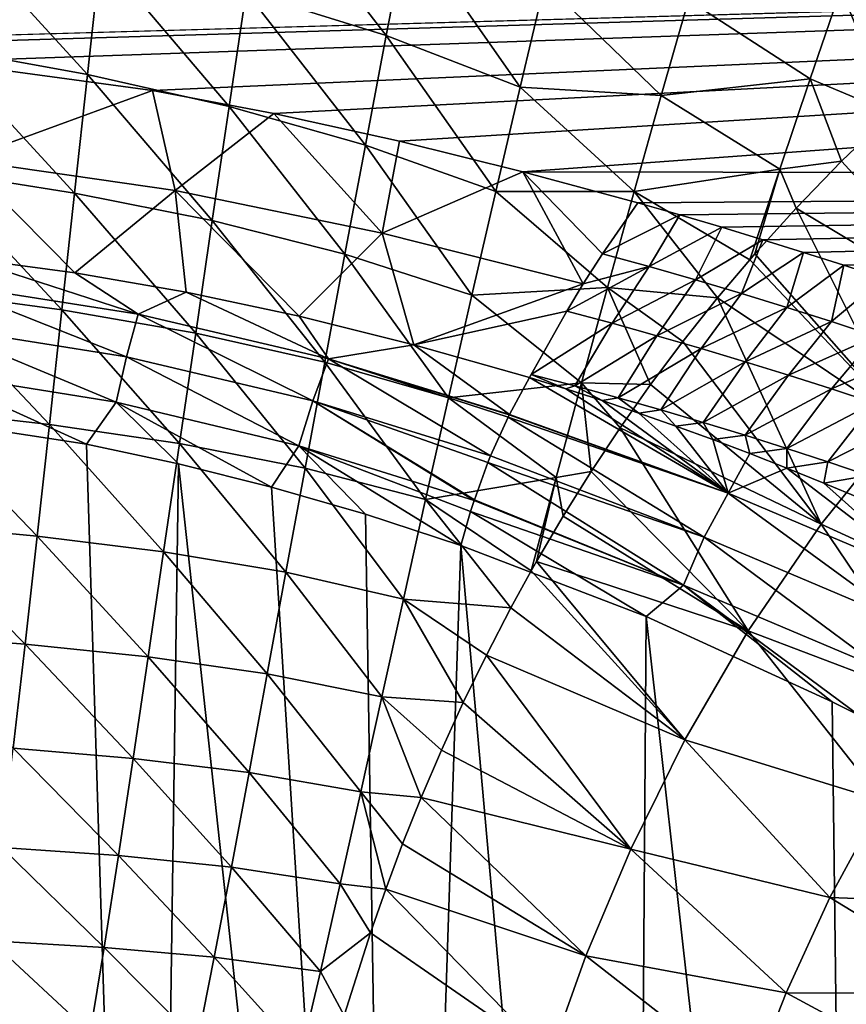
# Model space of a CAD drawing. Header units: millimetres. Extents: x -139 to 106, y -8 to 139.
# Tile 427 of 459: x 78.64 to 83.27, y 55.77 to 61.28. Entities that reach past the tile are written whole.
import ezdxf

# ---------------------------------------------------------------- set-up
doc = ezdxf.new("R2010")
doc.units = ezdxf.units.MM
doc.header["$LTSCALE"] = 53.842063
for name, color, linetype in [('10', 7, 'CONTINUOUS'), ('11', 7, 'CONTINUOUS'), ('12', 7, 'CONTINUOUS'), ('13', 7, 'CONTINUOUS'), ('21', 7, 'CONTINUOUS'), ('24', 7, 'CONTINUOUS'), ('27', 7, 'CONTINUOUS'), ('4', 7, 'CONTINUOUS')]:
    doc.layers.add(name, color=color, linetype=linetype)

msp = doc.modelspace()

# ---------------------------------------------------------------- linework, layer by layer
at = {"layer": '10', "color": 8, "linetype": 'CONTINUOUS'}
for points in [[(81.3854, 59.073, 11.1896), (82.6112, 58.6318, 10.5894), (81.4983, 59.2791, 11.3085), (81.3854, 59.073, 11.1896)], [(81.4983, 59.2791, 11.3085), (82.6112, 58.6318, 10.5894), (81.7006, 59.2162, 11.2227), (81.4983, 59.2791, 11.3085)], [(81.7006, 59.2162, 11.2227), (82.6112, 58.6318, 10.5894), (81.9046, 59.1501, 11.1318), (81.7006, 59.2162, 11.2227)], [(81.9046, 59.1501, 11.1318), (82.6112, 58.6318, 10.5894), (82.11, 59.0807, 11.0359), (81.9046, 59.1501, 11.1318)], [(82.4768, 58.3849, 10.5174), (81.3777, 59.0574, 11.1826), (81.2802, 58.8403, 11.109), (82.4768, 58.3849, 10.5174)], [(81.3777, 59.0574, 11.1826), (82.6112, 58.6318, 10.5894), (81.3845, 59.0713, 11.1888), (81.3777, 59.0574, 11.1826)], [(82.6112, 58.6318, 10.5894), (81.3777, 59.0574, 11.1826), (82.4768, 58.3849, 10.5174), (82.6112, 58.6318, 10.5894)], [(81.3845, 59.0713, 11.1888), (82.6112, 58.6318, 10.5894), (81.3854, 59.073, 11.1896), (81.3845, 59.0713, 11.1888)], [(82.11, 59.0807, 11.0359), (82.6112, 58.6318, 10.5894), (82.3167, 59.008, 10.9346), (82.11, 59.0807, 11.0359)], [(82.3167, 59.008, 10.9346), (82.6112, 58.6318, 10.5894), (82.524, 58.9323, 10.8282), (82.3167, 59.008, 10.9346)], [(82.524, 58.9323, 10.8282), (82.6112, 58.6318, 10.5894), (82.7317, 58.8538, 10.7167), (82.524, 58.9323, 10.8282)], [(81.2652, 58.803, 11.1004), (82.4768, 58.3849, 10.5174), (81.2802, 58.8403, 11.109), (81.2652, 58.803, 11.1004)], [(82.7317, 58.8538, 10.7167), (82.6112, 58.6318, 10.5894), (82.9394, 58.7724, 10.5998), (82.7317, 58.8538, 10.7167)], [(81.1891, 58.5943, 11.0716), (82.3613, 58.1168, 10.4945), (81.2652, 58.803, 11.1004), (81.1891, 58.5943, 11.0716)], [(81.2652, 58.803, 11.1004), (82.3613, 58.1168, 10.4945), (82.4768, 58.3849, 10.5174), (81.2652, 58.803, 11.1004)], [(82.6112, 58.6318, 10.5894), (83.7505, 58.1497, 9.8762), (82.9394, 58.7724, 10.5998), (82.6112, 58.6318, 10.5894)], [(82.9394, 58.7724, 10.5998), (83.7505, 58.1497, 9.8762), (83.1468, 58.6886, 10.478), (82.9394, 58.7724, 10.5998)], [(83.1468, 58.6886, 10.478), (83.7505, 58.1497, 9.8762), (83.3535, 58.6022, 10.3509), (83.1468, 58.6886, 10.478)], [(81.1882, 58.5917, 11.0715), (82.3613, 58.1168, 10.4945), (81.1891, 58.5943, 11.0716), (81.1882, 58.5917, 11.0715)], [(82.6112, 58.6318, 10.5894), (82.4768, 58.3849, 10.5174), (83.6002, 57.9091, 9.8156), (82.6112, 58.6318, 10.5894)], [(83.7505, 58.1497, 9.8762), (82.6112, 58.6318, 10.5894), (83.6002, 57.9091, 9.8156), (83.7505, 58.1497, 9.8762)], [(81.1679, 58.529, 11.069), (82.3613, 58.1168, 10.4945), (81.1882, 58.5917, 11.0715), (81.1679, 58.529, 11.069)], [(81.1134, 58.34, 11.0777), (82.1515, 57.9412, 10.5859), (81.1679, 58.529, 11.069), (81.1134, 58.34, 11.0777)], [(81.1679, 58.529, 11.069), (82.1515, 57.9412, 10.5859), (82.3613, 58.1168, 10.4945), (81.1679, 58.529, 11.069)], [(82.3613, 58.1168, 10.4945), (83.4724, 57.6459, 9.8018), (82.4768, 58.3849, 10.5174), (82.3613, 58.1168, 10.4945)], [(82.4768, 58.3849, 10.5174), (83.4724, 57.6459, 9.8018), (83.6002, 57.9091, 9.8156), (82.4768, 58.3849, 10.5174)], [(82.1515, 57.9412, 10.5859), (83.1931, 57.4639, 9.9601), (82.3613, 58.1168, 10.4945), (82.1515, 57.9412, 10.5859)], [(83.1931, 57.4639, 9.9601), (83.3421, 57.3896, 9.8582), (82.3613, 58.1168, 10.4945), (83.1931, 57.4639, 9.9601)], [(82.3613, 58.1168, 10.4945), (83.3421, 57.3896, 9.8582), (83.4724, 57.6459, 9.8018), (82.3613, 58.1168, 10.4945)]]:
    msp.add_3dface(points, dxfattribs=at)
at = {"layer": '11', "color": 8, "linetype": 'CONTINUOUS'}
for points in [[(82.1037, 60.2573, 12.255), (81.9063, 59.9721, 11.9199), (82.3404, 60.1893, 12.1668), (82.1037, 60.2573, 12.255)], [(81.9063, 59.9721, 11.9199), (82.1685, 59.9004, 11.8225), (82.3404, 60.1893, 12.1668), (81.9063, 59.9721, 11.9199)], [(82.3404, 60.1893, 12.1668), (82.1685, 59.9004, 11.8225), (82.5742, 60.1203, 12.0763), (82.3404, 60.1893, 12.1668)], [(82.1685, 59.9004, 11.8225), (82.4277, 59.826, 11.7203), (82.5742, 60.1203, 12.0763), (82.1685, 59.9004, 11.8225)], [(82.5742, 60.1203, 12.0763), (82.4277, 59.826, 11.7203), (82.805, 60.0504, 11.9834), (82.5742, 60.1203, 12.0763)], [(82.4277, 59.826, 11.7203), (82.6845, 59.7498, 11.6142), (82.805, 60.0504, 11.9834), (82.4277, 59.826, 11.7203)], [(82.805, 60.0504, 11.9834), (82.6845, 59.7498, 11.6142), (83.0329, 59.9795, 11.8881), (82.805, 60.0504, 11.9834)], [(81.9063, 59.9721, 11.9199), (81.7989, 59.8035, 11.7483), (82.1685, 59.9004, 11.8225), (81.9063, 59.9721, 11.9199)], [(82.6845, 59.7498, 11.6142), (82.9386, 59.6719, 11.5042), (83.0329, 59.9795, 11.8881), (82.6845, 59.7498, 11.6142)], [(83.0329, 59.9795, 11.8881), (82.9386, 59.6719, 11.5042), (83.2579, 59.9077, 11.7904), (83.0329, 59.9795, 11.8881)], [(81.7065, 59.6507, 11.6067), (81.9602, 59.5837, 11.5115), (82.1685, 59.9004, 11.8225), (81.7065, 59.6507, 11.6067)], [(81.7989, 59.8035, 11.7483), (81.7065, 59.6507, 11.6067), (82.1685, 59.9004, 11.8225), (81.7989, 59.8035, 11.7483)], [(82.1685, 59.9004, 11.8225), (81.9602, 59.5837, 11.5115), (82.4277, 59.826, 11.7203), (82.1685, 59.9004, 11.8225)], [(82.9386, 59.6719, 11.5042), (83.1899, 59.5925, 11.3904), (83.2579, 59.9077, 11.7904), (82.9386, 59.6719, 11.5042)], [(83.2579, 59.9077, 11.7904), (83.1899, 59.5925, 11.3904), (83.4799, 59.8351, 11.6903), (83.2579, 59.9077, 11.7904)], [(81.9602, 59.5837, 11.5115), (82.2109, 59.5137, 11.4113), (82.4277, 59.826, 11.7203), (81.9602, 59.5837, 11.5115)], [(82.4277, 59.826, 11.7203), (82.2109, 59.5137, 11.4113), (82.6845, 59.7498, 11.6142), (82.4277, 59.826, 11.7203)], [(83.1899, 59.5925, 11.3904), (83.4385, 59.5115, 11.2727), (83.4799, 59.8351, 11.6903), (83.1899, 59.5925, 11.3904)], [(82.2109, 59.5137, 11.4113), (82.4592, 59.4417, 11.3071), (82.6845, 59.7498, 11.6142), (82.2109, 59.5137, 11.4113)], [(82.6845, 59.7498, 11.6142), (82.4592, 59.4417, 11.3071), (82.9386, 59.6719, 11.5042), (82.6845, 59.7498, 11.6142)], [(81.7065, 59.6507, 11.6067), (81.5077, 59.297, 11.3215), (81.9602, 59.5837, 11.5115), (81.7065, 59.6507, 11.6067)], [(82.4592, 59.4417, 11.3071), (82.705, 59.368, 11.199), (82.9386, 59.6719, 11.5042), (82.4592, 59.4417, 11.3071)], [(82.9386, 59.6719, 11.5042), (82.705, 59.368, 11.199), (83.1899, 59.5925, 11.3904), (82.9386, 59.6719, 11.5042)], [(82.705, 59.368, 11.199), (82.9481, 59.2927, 11.087), (83.1899, 59.5925, 11.3904), (82.705, 59.368, 11.199)], [(83.1899, 59.5925, 11.3904), (82.9481, 59.2927, 11.087), (83.4385, 59.5115, 11.2727), (83.1899, 59.5925, 11.3904)], [(81.5077, 59.297, 11.3215), (81.7522, 59.2328, 11.2274), (81.9602, 59.5837, 11.5115), (81.5077, 59.297, 11.3215)], [(81.9602, 59.5837, 11.5115), (81.7522, 59.2328, 11.2274), (82.2109, 59.5137, 11.4113), (81.9602, 59.5837, 11.5115)], [(81.7522, 59.2328, 11.2274), (81.9943, 59.1663, 11.1291), (82.2109, 59.5137, 11.4113), (81.7522, 59.2328, 11.2274)], [(82.2109, 59.5137, 11.4113), (81.9943, 59.1663, 11.1291), (82.4592, 59.4417, 11.3071), (82.2109, 59.5137, 11.4113)], [(82.9481, 59.2927, 11.087), (83.1885, 59.2159, 10.9711), (83.4385, 59.5115, 11.2727), (82.9481, 59.2927, 11.087)], [(83.4385, 59.5115, 11.2727), (83.1885, 59.2159, 10.9711), (83.6841, 59.4292, 11.1511), (83.4385, 59.5115, 11.2727)], [(81.9943, 59.1663, 11.1291), (82.2341, 59.098, 11.0268), (82.4592, 59.4417, 11.3071), (81.9943, 59.1663, 11.1291)], [(82.4592, 59.4417, 11.3071), (82.2341, 59.098, 11.0268), (82.705, 59.368, 11.199), (82.4592, 59.4417, 11.3071)], [(83.1885, 59.2159, 10.9711), (83.4261, 59.1377, 10.8514), (83.6841, 59.4292, 11.1511), (83.1885, 59.2159, 10.9711)], [(82.2341, 59.098, 11.0268), (82.4714, 59.0278, 10.9206), (82.705, 59.368, 11.199), (82.2341, 59.098, 11.0268)], [(82.705, 59.368, 11.199), (82.4714, 59.0278, 10.9206), (82.9481, 59.2927, 11.087), (82.705, 59.368, 11.199)], [(81.4983, 59.2791, 11.3085), (81.7006, 59.2162, 11.2227), (81.5077, 59.297, 11.3215), (81.4983, 59.2791, 11.3085)], [(81.5077, 59.297, 11.3215), (81.7006, 59.2162, 11.2227), (81.7522, 59.2328, 11.2274), (81.5077, 59.297, 11.3215)], [(82.4714, 59.0278, 10.9206), (82.7063, 58.9559, 10.8104), (82.9481, 59.2927, 11.087), (82.4714, 59.0278, 10.9206)], [(82.9481, 59.2927, 11.087), (82.7063, 58.9559, 10.8104), (83.1885, 59.2159, 10.9711), (82.9481, 59.2927, 11.087)], [(81.7006, 59.2162, 11.2227), (81.9046, 59.1501, 11.1318), (81.7522, 59.2328, 11.2274), (81.7006, 59.2162, 11.2227)], [(81.7522, 59.2328, 11.2274), (81.9046, 59.1501, 11.1318), (81.9943, 59.1663, 11.1291), (81.7522, 59.2328, 11.2274)], [(82.7063, 58.9559, 10.8104), (82.9385, 58.8825, 10.6964), (83.1885, 59.2159, 10.9711), (82.7063, 58.9559, 10.8104)], [(83.1885, 59.2159, 10.9711), (82.9385, 58.8825, 10.6964), (83.4261, 59.1377, 10.8514), (83.1885, 59.2159, 10.9711)], [(81.9046, 59.1501, 11.1318), (82.11, 59.0807, 11.0359), (81.9943, 59.1663, 11.1291), (81.9046, 59.1501, 11.1318)], [(81.9943, 59.1663, 11.1291), (82.11, 59.0807, 11.0359), (82.2341, 59.098, 11.0268), (81.9943, 59.1663, 11.1291)], [(82.11, 59.0807, 11.0359), (82.3167, 59.008, 10.9346), (82.2341, 59.098, 11.0268), (82.11, 59.0807, 11.0359)], [(82.2341, 59.098, 11.0268), (82.3167, 59.008, 10.9346), (82.4714, 59.0278, 10.9206), (82.2341, 59.098, 11.0268)], [(82.9385, 58.8825, 10.6964), (83.168, 58.8076, 10.5786), (83.4261, 59.1377, 10.8514), (82.9385, 58.8825, 10.6964)], [(83.4261, 59.1377, 10.8514), (83.168, 58.8076, 10.5786), (83.6608, 59.0583, 10.7279), (83.4261, 59.1377, 10.8514)], [(83.168, 58.8076, 10.5786), (83.3946, 58.7315, 10.4569), (83.6608, 59.0583, 10.7279), (83.168, 58.8076, 10.5786)], [(82.3167, 59.008, 10.9346), (82.524, 58.9323, 10.8282), (82.4714, 59.0278, 10.9206), (82.3167, 59.008, 10.9346)], [(82.4714, 59.0278, 10.9206), (82.524, 58.9323, 10.8282), (82.7063, 58.9559, 10.8104), (82.4714, 59.0278, 10.9206)], [(82.524, 58.9323, 10.8282), (82.7317, 58.8538, 10.7167), (82.7063, 58.9559, 10.8104), (82.524, 58.9323, 10.8282)], [(82.7063, 58.9559, 10.8104), (82.7317, 58.8538, 10.7167), (82.9385, 58.8825, 10.6964), (82.7063, 58.9559, 10.8104)], [(82.7317, 58.8538, 10.7167), (82.9394, 58.7724, 10.5998), (82.9385, 58.8825, 10.6964), (82.7317, 58.8538, 10.7167)], [(82.9385, 58.8825, 10.6964), (82.9394, 58.7724, 10.5998), (83.168, 58.8076, 10.5786), (82.9385, 58.8825, 10.6964)], [(82.9394, 58.7724, 10.5998), (83.1468, 58.6886, 10.478), (83.168, 58.8076, 10.5786), (82.9394, 58.7724, 10.5998)], [(83.168, 58.8076, 10.5786), (83.1468, 58.6886, 10.478), (83.3946, 58.7315, 10.4569), (83.168, 58.8076, 10.5786)], [(83.1468, 58.6886, 10.478), (83.3535, 58.6022, 10.3509), (83.3946, 58.7315, 10.4569), (83.1468, 58.6886, 10.478)]]:
    msp.add_3dface(points, dxfattribs=at)
at = {"layer": '12', "color": 8, "linetype": 'CONTINUOUS'}
for points in [[(78.1912, 61.0478, 13.2117), (78.3234, 60.4972, 12.6407), (79.3869, 60.8856, 13.0251), (78.1912, 61.0478, 13.2117)], [(78.3234, 60.4972, 12.6407), (79.5131, 60.3256, 12.4299), (79.3869, 60.8856, 13.0251), (78.3234, 60.4972, 12.6407)], [(79.3869, 60.8856, 13.0251), (79.5131, 60.3256, 12.4299), (80.0653, 60.7583, 12.8753), (79.3869, 60.8856, 13.0251)], [(79.5131, 60.3256, 12.4299), (80.6732, 60.0874, 12.1276), (80.0653, 60.7583, 12.8753), (79.5131, 60.3256, 12.4299)], [(80.0653, 60.7583, 12.8753), (80.6732, 60.0874, 12.1276), (80.7697, 60.6029, 12.6883), (80.0653, 60.7583, 12.8753)], [(80.7697, 60.6029, 12.6883), (80.6732, 60.0874, 12.1276), (81.4609, 60.4307, 12.4755), (80.7697, 60.6029, 12.6883)], [(79.5131, 60.3256, 12.4299), (78.3234, 60.4972, 12.6407), (78.9507, 59.8653, 12.0718), (79.5131, 60.3256, 12.4299)], [(78.9507, 59.8653, 12.0718), (78.3234, 60.4972, 12.6407), (78.3375, 59.9479, 12.1744), (78.9507, 59.8653, 12.0718)], [(80.6732, 60.0874, 12.1276), (81.7989, 59.8035, 11.7483), (81.4609, 60.4307, 12.4755), (80.6732, 60.0874, 12.1276)], [(81.7989, 59.8035, 11.7483), (81.9063, 59.9721, 11.9199), (81.4609, 60.4307, 12.4755), (81.7989, 59.8035, 11.7483)], [(81.9063, 59.9721, 11.9199), (82.1037, 60.2573, 12.255), (81.4609, 60.4307, 12.4755), (81.9063, 59.9721, 11.9199)], [(79.5743, 59.7573, 11.936), (79.5131, 60.3256, 12.4299), (78.9507, 59.8653, 12.0718), (79.5743, 59.7573, 11.936)], [(80.6732, 60.0874, 12.1276), (79.5131, 60.3256, 12.4299), (80.2085, 59.6231, 11.7648), (80.6732, 60.0874, 12.1276)], [(80.2085, 59.6231, 11.7648), (79.5131, 60.3256, 12.4299), (79.5743, 59.7573, 11.936), (80.2085, 59.6231, 11.7648)], [(80.8508, 59.4633, 11.5562), (80.6732, 60.0874, 12.1276), (80.2085, 59.6231, 11.7648), (80.8508, 59.4633, 11.5562)], [(81.7989, 59.8035, 11.7483), (80.6732, 60.0874, 12.1276), (80.8508, 59.4633, 11.5562), (81.7989, 59.8035, 11.7483)], [(81.7065, 59.6507, 11.6067), (81.7989, 59.8035, 11.7483), (80.8508, 59.4633, 11.5562), (81.7065, 59.6507, 11.6067)], [(81.4983, 59.2791, 11.3085), (81.7065, 59.6507, 11.6067), (80.8508, 59.4633, 11.5562), (81.4983, 59.2791, 11.3085)], [(81.4983, 59.2791, 11.3085), (81.5077, 59.297, 11.3215), (81.7065, 59.6507, 11.6067), (81.4983, 59.2791, 11.3085)]]:
    msp.add_3dface(points, dxfattribs=at)
at = {"layer": '13', "color": 8, "linetype": 'CONTINUOUS'}
for points in [[(79.3066, 59.6335, 11.8817), (78.3375, 59.9479, 12.1744), (78.2011, 59.8081, 12.0891), (79.3066, 59.6335, 11.8817)], [(78.9507, 59.8653, 12.0718), (78.3375, 59.9479, 12.1744), (79.3066, 59.6335, 11.8817), (78.9507, 59.8653, 12.0718)], [(79.5743, 59.7573, 11.936), (78.9507, 59.8653, 12.0718), (79.3066, 59.6335, 11.8817), (79.5743, 59.7573, 11.936)], [(78.2011, 59.8081, 12.0891), (78.1603, 59.5676, 11.9786), (79.2409, 59.3952, 11.7787), (78.2011, 59.8081, 12.0891)], [(79.3066, 59.6335, 11.8817), (78.2011, 59.8081, 12.0891), (79.2409, 59.3952, 11.7787), (79.3066, 59.6335, 11.8817)], [(80.3714, 59.3838, 11.5791), (79.5743, 59.7573, 11.936), (79.3066, 59.6335, 11.8817), (80.3714, 59.3838, 11.5791)], [(80.2085, 59.6231, 11.7648), (79.5743, 59.7573, 11.936), (80.3714, 59.3838, 11.5791), (80.2085, 59.6231, 11.7648)], [(79.3066, 59.6335, 11.8817), (79.2409, 59.3952, 11.7787), (80.284, 59.1483, 11.4864), (79.3066, 59.6335, 11.8817)], [(80.3714, 59.3838, 11.5791), (79.3066, 59.6335, 11.8817), (80.284, 59.1483, 11.4864), (80.3714, 59.3838, 11.5791)], [(80.8508, 59.4633, 11.5562), (80.2085, 59.6231, 11.7648), (80.3714, 59.3838, 11.5791), (80.8508, 59.4633, 11.5562)], [(78.1237, 59.3107, 11.9128), (79.1823, 59.1406, 11.7201), (78.1603, 59.5676, 11.9786), (78.1237, 59.3107, 11.9128)], [(78.1603, 59.5676, 11.9786), (79.1823, 59.1406, 11.7201), (79.2409, 59.3952, 11.7787), (78.1603, 59.5676, 11.9786)], [(81.3854, 59.073, 11.1896), (80.8508, 59.4633, 11.5562), (80.3714, 59.3838, 11.5791), (81.3854, 59.073, 11.1896)], [(81.3854, 59.073, 11.1896), (81.4983, 59.2791, 11.3085), (80.8508, 59.4633, 11.5562), (81.3854, 59.073, 11.1896)], [(79.1823, 59.1406, 11.7201), (80.2067, 58.8966, 11.4375), (79.2409, 59.3952, 11.7787), (79.1823, 59.1406, 11.7201)], [(79.2409, 59.3952, 11.7787), (80.2067, 58.8966, 11.4375), (80.284, 59.1483, 11.4864), (79.2409, 59.3952, 11.7787)], [(81.2802, 58.8403, 11.109), (80.3714, 59.3838, 11.5791), (80.284, 59.1483, 11.4864), (81.2802, 58.8403, 11.109)], [(81.3777, 59.0574, 11.1826), (81.3845, 59.0713, 11.1888), (80.3714, 59.3838, 11.5791), (81.3777, 59.0574, 11.1826)], [(81.2802, 58.8403, 11.109), (81.3777, 59.0574, 11.1826), (80.3714, 59.3838, 11.5791), (81.2802, 58.8403, 11.109)], [(81.3845, 59.0713, 11.1888), (81.3854, 59.073, 11.1896), (80.3714, 59.3838, 11.5791), (81.3845, 59.0713, 11.1888)], [(78.004, 59.061, 11.9054), (79.0168, 58.9056, 11.7331), (78.1237, 59.3107, 11.9128), (78.004, 59.061, 11.9054)], [(78.1237, 59.3107, 11.9128), (79.0168, 58.9056, 11.7331), (79.1823, 59.1406, 11.7201), (78.1237, 59.3107, 11.9128)], [(80.2067, 58.8966, 11.4375), (81.1882, 58.5917, 11.0715), (80.284, 59.1483, 11.4864), (80.2067, 58.8966, 11.4375)], [(81.1882, 58.5917, 11.0715), (81.1891, 58.5943, 11.0716), (80.284, 59.1483, 11.4864), (81.1882, 58.5917, 11.0715)], [(81.1891, 58.5943, 11.0716), (81.2652, 58.803, 11.1004), (80.284, 59.1483, 11.4864), (81.1891, 58.5943, 11.0716)], [(81.2652, 58.803, 11.1004), (81.2802, 58.8403, 11.109), (80.284, 59.1483, 11.4864), (81.2652, 58.803, 11.1004)], [(79.0168, 58.9056, 11.7331), (79.5315, 58.7968, 11.6108), (79.1823, 59.1406, 11.7201), (79.0168, 58.9056, 11.7331)], [(79.5315, 58.7968, 11.6108), (80.0527, 58.6664, 11.4621), (79.1823, 59.1406, 11.7201), (79.5315, 58.7968, 11.6108)], [(79.1823, 59.1406, 11.7201), (80.0527, 58.6664, 11.4621), (80.2067, 58.8966, 11.4375), (79.1823, 59.1406, 11.7201)], [(80.0527, 58.6664, 11.4621), (80.5801, 58.5141, 11.2851), (80.2067, 58.8966, 11.4375), (80.0527, 58.6664, 11.4621)], [(80.5801, 58.5141, 11.2851), (81.1134, 58.34, 11.0777), (80.2067, 58.8966, 11.4375), (80.5801, 58.5141, 11.2851)], [(81.1134, 58.34, 11.0777), (81.1679, 58.529, 11.069), (80.2067, 58.8966, 11.4375), (81.1134, 58.34, 11.0777)], [(81.1679, 58.529, 11.069), (81.1882, 58.5917, 11.0715), (80.2067, 58.8966, 11.4375), (81.1679, 58.529, 11.069)]]:
    msp.add_3dface(points, dxfattribs=at)
at = {"layer": '21', "color": 8, "linetype": 'CONTINUOUS'}
for points in [[(80.0082, 62.0832, -18.723), (80.6959, 61.1936, -18.2332), (79.9115, 61.4391, -18.6158), (80.0082, 62.0832, -18.723)], [(80.8144, 61.8085, -18.3462), (80.6959, 61.1936, -18.2332), (80.0082, 62.0832, -18.723), (80.8144, 61.8085, -18.3462)], [(83.2419, 61.4542, -17.1581), (83.4162, 61.9533, -17.2605), (83.832, 61.0304, -16.6806), (83.2419, 61.4542, -17.1581)], [(78.2512, 61.8194, -19.2672), (79.0226, 60.9765, -18.8318), (78.2017, 61.1256, -19.1326), (78.2512, 61.8194, -19.2672)], [(79.0959, 61.6466, -18.9701), (79.0226, 60.9765, -18.8318), (78.2512, 61.8194, -19.2672), (79.0959, 61.6466, -18.9701)], [(80.8144, 61.8085, -18.3462), (81.4451, 60.9052, -17.821), (80.6959, 61.1936, -18.2332), (80.8144, 61.8085, -18.3462)], [(81.5836, 61.4893, -17.9388), (81.4451, 60.9052, -17.821), (80.8144, 61.8085, -18.3462), (81.5836, 61.4893, -17.9388)], [(79.0959, 61.6466, -18.9701), (79.8157, 60.7959, -18.4761), (79.0226, 60.9765, -18.8318), (79.0959, 61.6466, -18.9701)], [(79.9115, 61.4391, -18.6158), (79.8157, 60.7959, -18.4761), (79.0959, 61.6466, -18.9701), (79.9115, 61.4391, -18.6158)], [(81.5836, 61.4893, -17.9388), (82.2346, 60.8574, -17.4362), (81.4451, 60.9052, -17.821), (81.5836, 61.4893, -17.9388)], [(82.3882, 61.3938, -17.5465), (82.2346, 60.8574, -17.4362), (81.5836, 61.4893, -17.9388), (82.3882, 61.3938, -17.5465)], [(79.9115, 61.4391, -18.6158), (80.579, 60.5794, -18.0926), (79.8157, 60.7959, -18.4761), (79.9115, 61.4391, -18.6158)], [(80.6959, 61.1936, -18.2332), (80.579, 60.5794, -18.0926), (79.9115, 61.4391, -18.6158), (80.6959, 61.1936, -18.2332)], [(83.0696, 60.9515, -17.0526), (82.3882, 61.3938, -17.5465), (83.2419, 61.4542, -17.1581), (83.0696, 60.9515, -17.0526)], [(83.0696, 60.9515, -17.0526), (83.2419, 61.4542, -17.1581), (83.5272, 60.7603, -16.7289), (83.0696, 60.9515, -17.0526)], [(83.5272, 60.7603, -16.7289), (83.2419, 61.4542, -17.1581), (83.832, 61.0304, -16.6806), (83.5272, 60.7603, -16.7289)], [(82.2346, 60.8574, -17.4362), (82.3882, 61.3938, -17.5465), (83.0696, 60.9515, -17.0526), (82.2346, 60.8574, -17.4362)], [(80.6959, 61.1936, -18.2332), (81.3088, 60.3214, -17.6796), (80.579, 60.5794, -18.0926), (80.6959, 61.1936, -18.2332)], [(81.4451, 60.9052, -17.821), (81.3088, 60.3214, -17.6796), (80.6959, 61.1936, -18.2332), (81.4451, 60.9052, -17.821)], [(78.2017, 61.1256, -19.1326), (78.9502, 60.3122, -18.6514), (78.1525, 60.4389, -18.9522), (78.2017, 61.1256, -19.1326)], [(79.0226, 60.9765, -18.8318), (78.9502, 60.3122, -18.6514), (78.2017, 61.1256, -19.1326), (79.0226, 60.9765, -18.8318)], [(79.0226, 60.9765, -18.8318), (79.7213, 60.1578, -18.2976), (78.9502, 60.3122, -18.6514), (79.0226, 60.9765, -18.8318)], [(79.8157, 60.7959, -18.4761), (79.7213, 60.1578, -18.2976), (79.0226, 60.9765, -18.8318), (79.8157, 60.7959, -18.4761)], [(82.8996, 60.4463, -16.9381), (82.2346, 60.8574, -17.4362), (83.0696, 60.9515, -17.0526), (82.8996, 60.4463, -16.9381)], [(82.8996, 60.4463, -16.9381), (83.0696, 60.9515, -17.0526), (83.2459, 60.4905, -16.7675), (82.8996, 60.4463, -16.9381)], [(83.2459, 60.4905, -16.7675), (83.0696, 60.9515, -17.0526), (83.5272, 60.7603, -16.7289), (83.2459, 60.4905, -16.7675)], [(81.4451, 60.9052, -17.821), (82.0834, 60.3203, -17.3096), (81.3088, 60.3214, -17.6796), (81.4451, 60.9052, -17.821)], [(82.2346, 60.8574, -17.4362), (82.0834, 60.3203, -17.3096), (81.4451, 60.9052, -17.821), (82.2346, 60.8574, -17.4362)], [(82.0834, 60.3203, -17.3096), (82.2346, 60.8574, -17.4362), (82.8996, 60.4463, -16.9381), (82.0834, 60.3203, -17.3096)], [(79.8157, 60.7959, -18.4761), (80.4641, 59.9692, -17.917), (79.7213, 60.1578, -18.2976), (79.8157, 60.7959, -18.4761)], [(80.579, 60.5794, -18.0926), (80.4641, 59.9692, -17.917), (79.8157, 60.7959, -18.4761), (80.579, 60.5794, -18.0926)], [(80.579, 60.5794, -18.0926), (81.175, 59.7406, -17.5071), (80.4641, 59.9692, -17.917), (80.579, 60.5794, -18.0926)], [(81.3088, 60.3214, -17.6796), (81.175, 59.7406, -17.5071), (80.579, 60.5794, -18.0926), (81.3088, 60.3214, -17.6796)], [(82.9908, 60.227, -16.7941), (82.8996, 60.4463, -16.9381), (83.2459, 60.4905, -16.7675), (82.9908, 60.227, -16.7941)], [(78.1525, 60.4389, -18.9522), (78.8788, 59.658, -18.4281), (78.1038, 59.7635, -18.7255), (78.1525, 60.4389, -18.9522)], [(78.9502, 60.3122, -18.6514), (78.8788, 59.658, -18.4281), (78.1525, 60.4389, -18.9522), (78.9502, 60.3122, -18.6514)], [(82.7316, 59.9392, -16.8091), (82.0834, 60.3203, -17.3096), (82.8996, 60.4463, -16.9381), (82.7316, 59.9392, -16.8091)], [(82.7316, 59.9392, -16.8091), (82.8996, 60.4463, -16.9381), (82.7603, 59.9722, -16.8081), (82.7316, 59.9392, -16.8091)], [(82.7603, 59.9722, -16.8081), (82.8996, 60.4463, -16.9381), (82.9908, 60.227, -16.7941), (82.7603, 59.9722, -16.8081)], [(78.9502, 60.3122, -18.6514), (79.6285, 59.528, -18.0796), (78.8788, 59.658, -18.4281), (78.9502, 60.3122, -18.6514)], [(79.7213, 60.1578, -18.2976), (79.6285, 59.528, -18.0796), (78.9502, 60.3122, -18.6514), (79.7213, 60.1578, -18.2976)], [(81.3088, 60.3214, -17.6796), (81.9348, 59.7838, -17.1603), (81.175, 59.7406, -17.5071), (81.3088, 60.3214, -17.6796)], [(82.0834, 60.3203, -17.3096), (81.9348, 59.7838, -17.1603), (81.3088, 60.3214, -17.6796), (82.0834, 60.3203, -17.3096)], [(81.9348, 59.7838, -17.1603), (82.0834, 60.3203, -17.3096), (82.5507, 59.7248, -16.81), (81.9348, 59.7838, -17.1603)], [(82.5507, 59.7248, -16.81), (82.0834, 60.3203, -17.3096), (82.7316, 59.9392, -16.8091), (82.5507, 59.7248, -16.81)], [(79.7213, 60.1578, -18.2976), (80.3515, 59.3658, -17.7052), (79.6285, 59.528, -18.0796), (79.7213, 60.1578, -18.2976)], [(80.4641, 59.9692, -17.917), (80.3515, 59.3658, -17.7052), (79.7213, 60.1578, -18.2976), (80.4641, 59.9692, -17.917)], [(80.4641, 59.9692, -17.917), (81.0441, 59.165, -17.3018), (80.3515, 59.3658, -17.7052), (80.4641, 59.9692, -17.917)], [(81.175, 59.7406, -17.5071), (81.0441, 59.165, -17.3018), (80.4641, 59.9692, -17.917), (81.175, 59.7406, -17.5071)], [(78.1038, 59.7635, -18.7255), (78.8086, 59.0169, -18.1631), (78.0558, 59.1031, -18.4539), (78.1038, 59.7635, -18.7255)], [(78.8788, 59.658, -18.4281), (78.8086, 59.0169, -18.1631), (78.1038, 59.7635, -18.7255), (78.8788, 59.658, -18.4281)], [(81.9348, 59.7838, -17.1603), (81.7893, 59.2498, -16.9836), (81.175, 59.7406, -17.5071), (81.9348, 59.7838, -17.1603)], [(81.7893, 59.2498, -16.9836), (81.9348, 59.7838, -17.1603), (82.1764, 59.2406, -16.7776), (81.7893, 59.2498, -16.9836)], [(82.1764, 59.2406, -16.7776), (81.9348, 59.7838, -17.1603), (82.3572, 59.4819, -16.7999), (82.1764, 59.2406, -16.7776)], [(82.3572, 59.4819, -16.7999), (81.9348, 59.7838, -17.1603), (82.5507, 59.7248, -16.81), (82.3572, 59.4819, -16.7999)], [(81.175, 59.7406, -17.5071), (81.7893, 59.2498, -16.9836), (81.0441, 59.165, -17.3018), (81.175, 59.7406, -17.5071)], [(78.8788, 59.658, -18.4281), (79.5376, 58.9093, -17.8232), (78.8086, 59.0169, -18.1631), (78.8788, 59.658, -18.4281)], [(79.6285, 59.528, -18.0796), (79.5376, 58.9093, -17.8232), (78.8788, 59.658, -18.4281), (79.6285, 59.528, -18.0796)], [(79.6285, 59.528, -18.0796), (80.2413, 58.7716, -17.4584), (79.5376, 58.9093, -17.8232), (79.6285, 59.528, -18.0796)], [(80.3515, 59.3658, -17.7052), (80.2413, 58.7716, -17.4584), (79.6285, 59.528, -18.0796), (80.3515, 59.3658, -17.7052)], [(80.3515, 59.3658, -17.7052), (80.9161, 58.5969, -17.0647), (80.2413, 58.7716, -17.4584), (80.3515, 59.3658, -17.7052)], [(81.0441, 59.165, -17.3018), (80.9161, 58.5969, -17.0647), (80.3515, 59.3658, -17.7052), (81.0441, 59.165, -17.3018)], [(81.7893, 59.2498, -16.9836), (81.6471, 58.7202, -16.7794), (81.0441, 59.165, -17.3018), (81.7893, 59.2498, -16.9836)], [(81.6471, 58.7202, -16.7794), (81.7893, 59.2498, -16.9836), (81.843, 58.7531, -16.6967), (81.6471, 58.7202, -16.7794)], [(81.843, 58.7531, -16.6967), (81.7893, 59.2498, -16.9836), (82.0058, 58.9986, -16.7433), (81.843, 58.7531, -16.6967)], [(82.0058, 58.9986, -16.7433), (81.7893, 59.2498, -16.9836), (82.1764, 59.2406, -16.7776), (82.0058, 58.9986, -16.7433)], [(81.0441, 59.165, -17.3018), (81.6471, 58.7202, -16.7794), (80.9161, 58.5969, -17.0647), (81.0441, 59.165, -17.3018)], [(78.0558, 59.1031, -18.4539), (78.7398, 58.392, -17.8576), (78.0085, 58.461, -18.1385), (78.0558, 59.1031, -18.4539)], [(78.8086, 59.0169, -18.1631), (78.7398, 58.392, -17.8576), (78.0558, 59.1031, -18.4539), (78.8086, 59.0169, -18.1631)], [(78.8086, 59.0169, -18.1631), (79.4487, 58.3045, -17.5297), (78.7398, 58.392, -17.8576), (78.8086, 59.0169, -18.1631)], [(79.5376, 58.9093, -17.8232), (79.4487, 58.3045, -17.5297), (78.8086, 59.0169, -18.1631), (79.5376, 58.9093, -17.8232)], [(79.5376, 58.9093, -17.8232), (80.1337, 58.1891, -17.1777), (79.4487, 58.3045, -17.5297), (79.5376, 58.9093, -17.8232)], [(80.2413, 58.7716, -17.4584), (80.1337, 58.1891, -17.1777), (79.5376, 58.9093, -17.8232), (80.2413, 58.7716, -17.4584)], [(80.2413, 58.7716, -17.4584), (80.7914, 58.0384, -16.7969), (80.1337, 58.1891, -17.1777), (80.2413, 58.7716, -17.4584)], [(80.9161, 58.5969, -17.0647), (80.7914, 58.0384, -16.7969), (80.2413, 58.7716, -17.4584), (80.9161, 58.5969, -17.0647)], [(81.6471, 58.7202, -16.7794), (81.508, 58.1972, -16.5488), (80.9161, 58.5969, -17.0647), (81.6471, 58.7202, -16.7794)], [(81.508, 58.1972, -16.5488), (81.6471, 58.7202, -16.7794), (81.5373, 58.2488, -16.565), (81.508, 58.1972, -16.5488)], [(81.5373, 58.2488, -16.565), (81.6471, 58.7202, -16.7794), (81.687, 58.5034, -16.6374), (81.5373, 58.2488, -16.565)], [(81.687, 58.5034, -16.6374), (81.6471, 58.7202, -16.7794), (81.843, 58.7531, -16.6967), (81.687, 58.5034, -16.6374)], [(80.9161, 58.5969, -17.0647), (81.3938, 57.9895, -16.4788), (80.7914, 58.0384, -16.7969), (80.9161, 58.5969, -17.0647)], [(81.508, 58.1972, -16.5488), (81.3938, 57.9895, -16.4788), (80.9161, 58.5969, -17.0647), (81.508, 58.1972, -16.5488)], [(78.0085, 58.461, -18.1385), (78.6725, 57.7865, -17.5128), (77.9621, 57.8408, -17.7806), (78.0085, 58.461, -18.1385)], [(78.7398, 58.392, -17.8576), (78.6725, 57.7865, -17.5128), (78.0085, 58.461, -18.1385), (78.7398, 58.392, -17.8576)], [(78.7398, 58.392, -17.8576), (79.3619, 57.7163, -17.2003), (78.6725, 57.7865, -17.5128), (78.7398, 58.392, -17.8576)], [(79.4487, 58.3045, -17.5297), (79.3619, 57.7163, -17.2003), (78.7398, 58.392, -17.8576), (79.4487, 58.3045, -17.5297)], [(79.4487, 58.3045, -17.5297), (80.0289, 57.6206, -16.8643), (79.3619, 57.7163, -17.2003), (79.4487, 58.3045, -17.5297)], [(80.1337, 58.1891, -17.1777), (80.0289, 57.6206, -16.8643), (79.4487, 58.3045, -17.5297), (80.1337, 58.1891, -17.1777)], [(80.1337, 58.1891, -17.1777), (80.6701, 57.4918, -16.4992), (80.0289, 57.6206, -16.8643), (80.1337, 58.1891, -17.1777)], [(80.7914, 58.0384, -16.7969), (80.6701, 57.4918, -16.4992), (80.1337, 58.1891, -17.1777), (80.7914, 58.0384, -16.7969)], [(80.7914, 58.0384, -16.7969), (81.1267, 57.4601, -16.2642), (80.6701, 57.4918, -16.4992), (80.7914, 58.0384, -16.7969)], [(81.2566, 57.726, -16.3785), (81.1267, 57.4601, -16.2642), (80.7914, 58.0384, -16.7969), (81.2566, 57.726, -16.3785)], [(81.3938, 57.9895, -16.4788), (81.2566, 57.726, -16.3785), (80.7914, 58.0384, -16.7969), (81.3938, 57.9895, -16.4788)], [(78.6725, 57.7865, -17.5128), (78.6068, 57.2037, -17.1299), (77.9621, 57.8408, -17.7806), (78.6725, 57.7865, -17.5128)], [(78.6725, 57.7865, -17.5128), (79.2774, 57.1476, -16.8362), (78.6068, 57.2037, -17.1299), (78.6725, 57.7865, -17.5128)], [(79.3619, 57.7163, -17.2003), (79.2774, 57.1476, -16.8362), (78.6725, 57.7865, -17.5128), (79.3619, 57.7163, -17.2003)], [(79.3619, 57.7163, -17.2003), (79.927, 57.0687, -16.5192), (79.2774, 57.1476, -16.8362), (79.3619, 57.7163, -17.2003)], [(80.0289, 57.6206, -16.8643), (79.927, 57.0687, -16.5192), (79.3619, 57.7163, -17.2003), (80.0289, 57.6206, -16.8643)], [(80.0289, 57.6206, -16.8643), (80.5523, 56.9595, -16.1727), (79.927, 57.0687, -16.5192), (80.0289, 57.6206, -16.8643)], [(80.6701, 57.4918, -16.4992), (80.5523, 56.9595, -16.1727), (80.0289, 57.6206, -16.8643), (80.6701, 57.4918, -16.4992)], [(80.6701, 57.4918, -16.4992), (80.8914, 56.929, -15.996), (80.5523, 56.9595, -16.1727), (80.6701, 57.4918, -16.4992)], [(81.0048, 57.1937, -16.1365), (80.8914, 56.929, -15.996), (80.6701, 57.4918, -16.4992), (81.0048, 57.1937, -16.1365)], [(81.1267, 57.4601, -16.2642), (81.0048, 57.1937, -16.1365), (80.6701, 57.4918, -16.4992), (81.1267, 57.4601, -16.2642)], [(78.6068, 57.2037, -17.1299), (79.1952, 56.6031, -16.4377), (78.5427, 56.6484, -16.7101), (78.6068, 57.2037, -17.1299)], [(79.2774, 57.1476, -16.8362), (79.1952, 56.6031, -16.4377), (78.6068, 57.2037, -17.1299), (79.2774, 57.1476, -16.8362)], [(79.2774, 57.1476, -16.8362), (79.828, 56.538, -16.1424), (79.1952, 56.6031, -16.4377), (79.2774, 57.1476, -16.8362)], [(79.927, 57.0687, -16.5192), (79.828, 56.538, -16.1424), (79.2774, 57.1476, -16.8362), (79.927, 57.0687, -16.5192)], [(79.927, 57.0687, -16.5192), (80.438, 56.4454, -15.8169), (79.828, 56.538, -16.1424), (79.927, 57.0687, -16.5192)], [(80.5523, 56.9595, -16.1727), (80.438, 56.4454, -15.8169), (79.927, 57.0687, -16.5192), (80.5523, 56.9595, -16.1727)], [(80.5523, 56.9595, -16.1727), (80.6924, 56.4158, -15.6818), (80.438, 56.4454, -15.8169), (80.5523, 56.9595, -16.1727)], [(80.7872, 56.6688, -15.844), (80.6924, 56.4158, -15.6818), (80.5523, 56.9595, -16.1727), (80.7872, 56.6688, -15.844)], [(80.8914, 56.929, -15.996), (80.7872, 56.6688, -15.844), (80.5523, 56.9595, -16.1727), (80.8914, 56.929, -15.996)], [(78.5427, 56.6484, -16.7101), (79.1151, 56.0885, -16.0051), (78.4802, 56.1263, -16.2544), (78.5427, 56.6484, -16.7101)], [(79.1952, 56.6031, -16.4377), (79.1151, 56.0885, -16.0051), (78.5427, 56.6484, -16.7101), (79.1952, 56.6031, -16.4377)], [(79.1952, 56.6031, -16.4377), (79.7318, 56.034, -15.7334), (79.1151, 56.0885, -16.0051), (79.1952, 56.6031, -16.4377)], [(79.828, 56.538, -16.1424), (79.7318, 56.034, -15.7334), (79.1952, 56.6031, -16.4377), (79.828, 56.538, -16.1424)], [(79.828, 56.538, -16.1424), (80.3271, 55.9552, -15.4313), (79.7318, 56.034, -15.7334), (79.828, 56.538, -16.1424)], [(80.438, 56.4454, -15.8169), (80.3271, 55.9552, -15.4313), (79.828, 56.538, -16.1424), (80.438, 56.4454, -15.8169)], [(80.438, 56.4454, -15.8169), (80.6068, 56.1714, -15.5105), (80.3271, 55.9552, -15.4313), (80.438, 56.4454, -15.8169)], [(80.6924, 56.4158, -15.6818), (80.6068, 56.1714, -15.5105), (80.438, 56.4454, -15.8169), (80.6924, 56.4158, -15.6818)], [(80.6068, 56.1714, -15.5105), (80.4595, 55.7085, -15.1413), (80.3271, 55.9552, -15.4313), (80.6068, 56.1714, -15.5105)], [(78.4802, 56.1263, -16.2544), (79.0372, 55.6104, -15.5378), (78.4195, 55.6433, -15.763), (78.4802, 56.1263, -16.2544)], [(79.1151, 56.0885, -16.0051), (79.0372, 55.6104, -15.5378), (78.4802, 56.1263, -16.2544), (79.1151, 56.0885, -16.0051)], [(79.1151, 56.0885, -16.0051), (79.6382, 55.5631, -15.2913), (79.0372, 55.6104, -15.5378), (79.1151, 56.0885, -16.0051)], [(79.7318, 56.034, -15.7334), (79.6382, 55.5631, -15.2913), (79.1151, 56.0885, -16.0051), (79.7318, 56.034, -15.7334)], [(79.7318, 56.034, -15.7334), (80.2193, 55.4946, -15.0146), (79.6382, 55.5631, -15.2913), (79.7318, 56.034, -15.7334)], [(80.3271, 55.9552, -15.4313), (80.2193, 55.4946, -15.0146), (79.7318, 56.034, -15.7334), (80.3271, 55.9552, -15.4313)], [(80.3271, 55.9552, -15.4313), (80.4595, 55.7085, -15.1413), (80.2193, 55.4946, -15.0146), (80.3271, 55.9552, -15.4313)]]:
    msp.add_3dface(points, dxfattribs=at)
at = {"layer": '24', "color": 8, "linetype": 'CONTINUOUS'}
for points in [[(83.2459, 60.4905, -16.7675), (83.5272, 60.7603, -16.7289), (84.0946, 59.5677, -15.7758), (83.2459, 60.4905, -16.7675)], [(82.9908, 60.227, -16.7941), (83.2459, 60.4905, -16.7675), (84.0946, 59.5677, -15.7758), (82.9908, 60.227, -16.7941)], [(82.7603, 59.9722, -16.8081), (82.9908, 60.227, -16.7941), (83.5899, 59.0296, -15.8037), (82.7603, 59.9722, -16.8081)], [(83.5899, 59.0296, -15.8037), (82.9908, 60.227, -16.7941), (84.0946, 59.5677, -15.7758), (83.5899, 59.0296, -15.8037)], [(82.7316, 59.9392, -16.8091), (82.7603, 59.9722, -16.8081), (83.5899, 59.0296, -15.8037), (82.7316, 59.9392, -16.8091)], [(82.5507, 59.7248, -16.81), (82.7316, 59.9392, -16.8091), (83.5899, 59.0296, -15.8037), (82.5507, 59.7248, -16.81)], [(82.3572, 59.4819, -16.7999), (82.5507, 59.7248, -16.81), (83.1312, 58.4581, -15.7615), (82.3572, 59.4819, -16.7999)], [(83.1312, 58.4581, -15.7615), (82.5507, 59.7248, -16.81), (83.5899, 59.0296, -15.8037), (83.1312, 58.4581, -15.7615)], [(82.1764, 59.2406, -16.7776), (82.3572, 59.4819, -16.7999), (83.1312, 58.4581, -15.7615), (82.1764, 59.2406, -16.7776)], [(82.0058, 58.9986, -16.7433), (82.1764, 59.2406, -16.7776), (83.1312, 58.4581, -15.7615), (82.0058, 58.9986, -16.7433)], [(81.843, 58.7531, -16.6967), (82.0058, 58.9986, -16.7433), (82.7231, 57.8613, -15.6328), (81.843, 58.7531, -16.6967)], [(82.7231, 57.8613, -15.6328), (82.0058, 58.9986, -16.7433), (83.1312, 58.4581, -15.7615), (82.7231, 57.8613, -15.6328)], [(83.1312, 58.4581, -15.7615), (83.5899, 59.0296, -15.8037), (84.2025, 57.9676, -14.6261), (83.1312, 58.4581, -15.7615)], [(81.687, 58.5034, -16.6374), (81.843, 58.7531, -16.6967), (82.7231, 57.8613, -15.6328), (81.687, 58.5034, -16.6374)], [(81.5373, 58.2488, -16.565), (81.687, 58.5034, -16.6374), (82.7231, 57.8613, -15.6328), (81.5373, 58.2488, -16.565)], [(82.7231, 57.8613, -15.6328), (83.1312, 58.4581, -15.7615), (83.8153, 57.4464, -14.5303), (82.7231, 57.8613, -15.6328)], [(83.8153, 57.4464, -14.5303), (83.1312, 58.4581, -15.7615), (84.2025, 57.9676, -14.6261), (83.8153, 57.4464, -14.5303)], [(81.508, 58.1972, -16.5488), (81.5373, 58.2488, -16.565), (82.3672, 57.251, -15.4227), (81.508, 58.1972, -16.5488)], [(82.3672, 57.251, -15.4227), (81.5373, 58.2488, -16.565), (82.7231, 57.8613, -15.6328), (82.3672, 57.251, -15.4227)], [(81.3938, 57.9895, -16.4788), (81.508, 58.1972, -16.5488), (82.3672, 57.251, -15.4227), (81.3938, 57.9895, -16.4788)], [(81.2566, 57.726, -16.3785), (81.3938, 57.9895, -16.4788), (82.3672, 57.251, -15.4227), (81.2566, 57.726, -16.3785)], [(82.3672, 57.251, -15.4227), (82.7231, 57.8613, -15.6328), (83.4741, 56.91, -14.3616), (82.3672, 57.251, -15.4227)], [(83.4741, 56.91, -14.3616), (82.7231, 57.8613, -15.6328), (83.8153, 57.4464, -14.5303), (83.4741, 56.91, -14.3616)], [(81.1267, 57.4601, -16.2642), (81.2566, 57.726, -16.3785), (82.0645, 56.6399, -15.1393), (81.1267, 57.4601, -16.2642)], [(82.0645, 56.6399, -15.1393), (81.2566, 57.726, -16.3785), (82.3672, 57.251, -15.4227), (82.0645, 56.6399, -15.1393)], [(81.0048, 57.1937, -16.1365), (81.1267, 57.4601, -16.2642), (82.0645, 56.6399, -15.1393), (81.0048, 57.1937, -16.1365)], [(82.0645, 56.6399, -15.1393), (82.3672, 57.251, -15.4227), (83.1805, 56.369, -14.1274), (82.0645, 56.6399, -15.1393)], [(83.1805, 56.369, -14.1274), (82.3672, 57.251, -15.4227), (83.4741, 56.91, -14.3616), (83.1805, 56.369, -14.1274)], [(80.8914, 56.929, -15.996), (81.0048, 57.1937, -16.1365), (82.0645, 56.6399, -15.1393), (80.8914, 56.929, -15.996)], [(80.7872, 56.6688, -15.844), (80.8914, 56.929, -15.996), (81.8142, 56.0422, -14.7879), (80.7872, 56.6688, -15.844)], [(81.8142, 56.0422, -14.7879), (80.8914, 56.929, -15.996), (82.0645, 56.6399, -15.1393), (81.8142, 56.0422, -14.7879)], [(83.1805, 56.369, -14.1274), (83.4741, 56.91, -14.3616), (84.3258, 56.3262, -13.0675), (83.1805, 56.369, -14.1274)], [(80.6924, 56.4158, -15.6818), (80.7872, 56.6688, -15.844), (81.8142, 56.0422, -14.7879), (80.6924, 56.4158, -15.6818)], [(81.8142, 56.0422, -14.7879), (82.0645, 56.6399, -15.1393), (82.9347, 55.8348, -13.8339), (81.8142, 56.0422, -14.7879)], [(82.9347, 55.8348, -13.8339), (82.0645, 56.6399, -15.1393), (83.1805, 56.369, -14.1274), (82.9347, 55.8348, -13.8339)], [(80.6068, 56.1714, -15.5105), (80.6924, 56.4158, -15.6818), (81.6117, 55.4768, -14.3676), (80.6068, 56.1714, -15.5105)], [(81.6117, 55.4768, -14.3676), (80.6924, 56.4158, -15.6818), (81.8142, 56.0422, -14.7879), (81.6117, 55.4768, -14.3676)], [(82.9347, 55.8348, -13.8339), (83.1805, 56.369, -14.1274), (84.0601, 55.8328, -12.8401), (82.9347, 55.8348, -13.8339)], [(84.0601, 55.8328, -12.8401), (83.1805, 56.369, -14.1274), (84.3258, 56.3262, -13.0675), (84.0601, 55.8328, -12.8401)], [(80.4595, 55.7085, -15.1413), (80.6068, 56.1714, -15.5105), (81.6117, 55.4768, -14.3676), (80.4595, 55.7085, -15.1413)], [(81.6117, 55.4768, -14.3676), (81.8142, 56.0422, -14.7879), (82.7332, 55.3227, -13.4812), (81.6117, 55.4768, -14.3676)], [(82.7332, 55.3227, -13.4812), (81.8142, 56.0422, -14.7879), (82.9347, 55.8348, -13.8339), (82.7332, 55.3227, -13.4812)], [(82.7332, 55.3227, -13.4812), (82.9347, 55.8348, -13.8339), (83.8396, 55.3485, -12.5579), (82.7332, 55.3227, -13.4812)], [(83.8396, 55.3485, -12.5579), (82.9347, 55.8348, -13.8339), (84.0601, 55.8328, -12.8401), (83.8396, 55.3485, -12.5579)]]:
    msp.add_3dface(points, dxfattribs=at)
at = {"layer": '27', "color": 8, "linetype": 'CONTINUOUS'}
for points in [[(75.9342, 61.1218, 13.2954), (100.5, 61.8236, 14.0444), (6.3853, 61.2557, 13.4444), (75.9342, 61.1218, 13.2954)], [(6.3853, 61.2557, 13.4444), (100.5, 61.8236, 14.0444), (6.4919, 61.3153, 13.5097), (6.3853, 61.2557, 13.4444)], [(75.9342, 61.1218, 13.2954), (77.0664, 61.1218, 13.2954), (100.5, 61.8236, 14.0444), (75.9342, 61.1218, 13.2954)], [(77.0664, 61.1218, 13.2954), (78.1912, 61.0478, 13.2117), (100.5, 61.8236, 14.0444), (77.0664, 61.1218, 13.2954)], [(78.1912, 61.0478, 13.2117), (79.3869, 60.8856, 13.0251), (100.5, 61.8236, 14.0444), (78.1912, 61.0478, 13.2117)], [(79.3869, 60.8856, 13.0251), (80.0653, 60.7583, 12.8753), (100.5, 61.8236, 14.0444), (79.3869, 60.8856, 13.0251)], [(80.0653, 60.7583, 12.8753), (80.7697, 60.6029, 12.6883), (100.5, 61.8236, 14.0444), (80.0653, 60.7583, 12.8753)], [(80.7697, 60.6029, 12.6883), (81.4609, 60.4307, 12.4755), (100.5, 61.8236, 14.0444), (80.7697, 60.6029, 12.6883)], [(100.5, 61.8236, 14.0444), (81.4609, 60.4307, 12.4755), (100.5, 60.4, 12.437), (100.5, 61.8236, 14.0444)], [(81.4609, 60.4307, 12.4755), (82.1037, 60.2573, 12.255), (100.5, 60.4, 12.437), (81.4609, 60.4307, 12.4755)], [(82.1037, 60.2573, 12.255), (82.3404, 60.1893, 12.1668), (100.5, 60.4, 12.437), (82.1037, 60.2573, 12.255)], [(82.3404, 60.1893, 12.1668), (82.5742, 60.1203, 12.0763), (100.5, 60.4, 12.437), (82.3404, 60.1893, 12.1668)], [(82.5742, 60.1203, 12.0763), (82.805, 60.0504, 11.9834), (100.5, 60.4, 12.437), (82.5742, 60.1203, 12.0763)], [(82.805, 60.0504, 11.9834), (83.0329, 59.9795, 11.8881), (100.5, 60.4, 12.437), (82.805, 60.0504, 11.9834)], [(83.0329, 59.9795, 11.8881), (83.2579, 59.9077, 11.7904), (100.5, 60.4, 12.437), (83.0329, 59.9795, 11.8881)], [(83.2579, 59.9077, 11.7904), (83.4799, 59.8351, 11.6903), (100.5, 60.4, 12.437), (83.2579, 59.9077, 11.7904)]]:
    msp.add_3dface(points, dxfattribs=at)
at = {"layer": '4', "color": 8, "linetype": 'CONTINUOUS'}
for points in [[(77.9464, 47.5379, 11.9125), (79.3718, 47.5379, 11.6513), (78.004, 59.061, 11.9054), (77.9464, 47.5379, 11.9125)], [(78.004, 59.061, 11.9054), (79.3718, 47.5379, 11.6513), (79.0168, 58.9056, 11.7331), (78.004, 59.061, 11.9054)], [(79.0168, 58.9056, 11.7331), (79.3718, 47.5379, 11.6513), (79.5315, 58.7968, 11.6108), (79.0168, 58.9056, 11.7331)], [(79.3718, 47.5379, 11.6513), (80.7553, 47.5379, 11.2202), (79.5315, 58.7968, 11.6108), (79.3718, 47.5379, 11.6513)], [(79.5315, 58.7968, 11.6108), (80.7553, 47.5379, 11.2202), (80.0527, 58.6664, 11.4621), (79.5315, 58.7968, 11.6108)], [(80.0527, 58.6664, 11.4621), (80.7553, 47.5379, 11.2202), (80.5801, 58.5141, 11.2851), (80.0527, 58.6664, 11.4621)], [(80.5801, 58.5141, 11.2851), (80.7553, 47.5379, 11.2202), (81.1134, 58.34, 11.0777), (80.5801, 58.5141, 11.2851)], [(80.7553, 47.5379, 11.2202), (82.0767, 47.5379, 10.6255), (81.1134, 58.34, 11.0777), (80.7553, 47.5379, 11.2202)], [(81.1134, 58.34, 11.0777), (82.0767, 47.5379, 10.6255), (82.1515, 57.9412, 10.5859), (81.1134, 58.34, 11.0777)], [(82.0767, 47.5379, 10.6255), (83.3168, 47.5379, 9.8758), (82.1515, 57.9412, 10.5859), (82.0767, 47.5379, 10.6255)], [(82.1515, 57.9412, 10.5859), (83.3168, 47.5379, 9.8758), (83.1931, 57.4639, 9.9601), (82.1515, 57.9412, 10.5859)], [(83.1931, 57.4639, 9.9601), (83.3168, 47.5379, 9.8758), (83.3421, 57.3896, 9.8582), (83.1931, 57.4639, 9.9601)]]:
    msp.add_3dface(points, dxfattribs=at)

doc.saveas('drawing.dxf')
